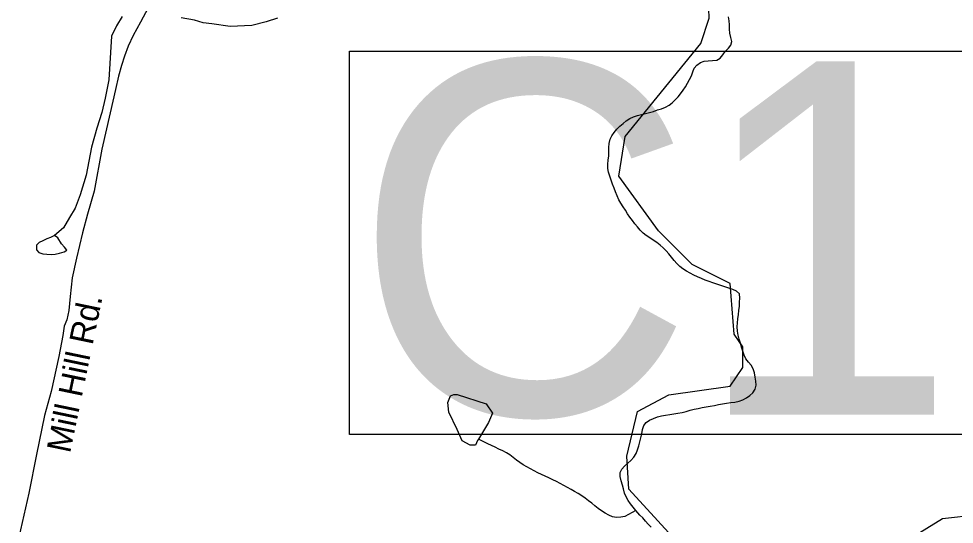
# Model space of a CAD drawing. Extents: x 1950930 to 2061844, y 904556 to 1017002.
# Drawn here: x 1975272 to 1978977, y 961397 to 963400 of the extents above; entities that cross this region are included whole.
import ezdxf

# ---------------------------------------------------------------- set-up
doc = ezdxf.new("R2010")
doc.units = 0
for name, color, linetype in [('Exist Hydrographic Creek Single Shore', 7, 'Continuous'), ('Exist Hydrographic Misc Water Feature', 7, 'Continuous'), ('Exist Road Primary US Structure Culvert Number Label', 7, 'Continuous'), ('Exist Road Secondary Type 51 Attributed', 7, 'Continuous'), ('Exist Road Secondary Type 51 Label', 7, 'Continuous')]:
    doc.layers.add(name, color=color, linetype=linetype)

msp = doc.modelspace()

# ---------------------------------------------------------------- linework, layer by layer
at = {"layer": 'Exist Hydrographic Creek Single Shore'}
msp.add_lwpolyline([(1979072.3, 961434.8), (1978930.4, 961418), (1978338.5, 961052.8), (1978188.4, 961059.2), (1978047.5, 961144.2), (1977688.4, 961535.6), (1977680.4, 961667.1), (1977722.5, 961843.4), (1977847.3, 961909.8), (1978089.5, 961944.1), (1978139.3, 962018.5), (1978139.3, 962100.7), (1978105.5, 962150.5), (1978089.5, 962351.1), (1977939.4, 962426.4), (1977806.3, 962560.4), (1977648.4, 962777), (1977673.5, 962934), (1977973.4, 963302), (1978006.5, 963403.1), (1977998.5, 963626.4), (1977923.4, 963867.5), (1977357.5, 964460.2)], dxfattribs=at)
at = {"layer": 'Exist Hydrographic Misc Water Feature'}
for points in [[(1975681.9, 963409.1), (1975659.2, 963371.8), (1975639.3, 963331.2), (1975629.3, 963158.2), (1975615.3, 963085.5), (1975601.4, 963029.3), (1975581.3, 962966.4), (1975560.8, 962891.4), (1975539.6, 962781), (1975515.9, 962702.7), (1975496, 962649.9), (1975473, 962612.6), (1975450.2, 962572.1), (1975413.9, 962540.8)], [(1976296.7, 963402.9), (1976252.2, 963388.2), (1976195.2, 963373), (1976110.1, 963369), (1976037.7, 963379.5), (1976003.1, 963383.5), (1975968.6, 963394.2), (1975915.3, 963404.2)], [(1977812.4, 962503.5), (1977799.1, 962513.6), (1977785.4, 962522.9), (1977771.2, 962531.4), (1977757.5, 962540.7), (1977745, 962550.9), (1977733.5, 962562.6), (1977722.8, 962575.1), (1977712.4, 962587.6), (1977702.7, 962600.9), (1977692.9, 962614.2), (1977683.7, 962627.6), (1977674.6, 962641.7), (1977665.8, 962655), (1977657, 962669.2), (1977649, 962683.2), (1977642, 962698.2), (1977635.9, 962713.9), (1977629.9, 962728.8), (1977624, 962744.5), (1977618.3, 962760.2), (1977612.7, 962775.9), (1977608.2, 962791.6), (1977605.3, 962807.2), (1977605.1, 962823.7), (1977606.6, 962840), (1977608.6, 962856.4), (1977609.8, 962872.8), (1977609.8, 962890), (1977610.7, 962906.4), (1977613.9, 962922.7), (1977620.9, 962936.6), (1977630.4, 962949.5), (1977641.4, 962962.4), (1977653.3, 962974.5), (1977665.6, 962985.7), (1977677.9, 962996.1), (1977691.9, 963004.9), (1977707, 963011.9), (1977722.6, 963016.5), (1977738.4, 963021.1), (1977754.6, 963024.9), (1977770.2, 963028.6), (1977786.2, 963033.3), (1977801.8, 963038.7), (1977817.6, 963043.2), (1977833.4, 963049.5), (1977847.7, 963057.5), (1977860.6, 963067), (1977872.3, 963078.3), (1977883.2, 963090.3), (1977893.6, 963103.3), (1977903.5, 963117), (1977912.7, 963129.9), (1977921.3, 963144.5), (1977929.1, 963159.2), (1977936.5, 963173.7), (1977941.4, 963189.2), (1977947.4, 963204.7), (1977958, 963216.8), (1977971.8, 963226.3), (1977986.7, 963232.6), (1978003.1, 963233.9), (1978019.7, 963234.4), (1978036.6, 963235.6), (1978049.7, 963244.5), (1978060.1, 963257.3), (1978070.2, 963271), (1978082.5, 963283.1), (1978093, 963296), (1978096.8, 963309.9), (1978092.3, 963326.4), (1978087.8, 963342.9), (1978087, 963359.3), (1978086.8, 963375.8), (1978086, 963392.2), (1978083.3, 963407.8)], [(1975413.9, 962540.8), (1975398.6, 962533.8), (1975383.2, 962527.5), (1975367.6, 962520.4), (1975353, 962513.4), (1975343, 962502.9), (1975342.8, 962484.8), (1975351.6, 962474), (1975367.8, 962468.8), (1975384.2, 962466.8), (1975400.8, 962466.4), (1975417.2, 962467.7), (1975434.2, 962470.6), (1975452.5, 962476), (1975463.4, 962483.1), (1975454.3, 962494.8), (1975441.8, 962508.2), (1975427.1, 962532.3), (1975413.9, 962540.8)], [(1977716.1, 961452), (1977705.2, 961464.5), (1977695.4, 961477.8), (1977685.7, 961491.2), (1977677.9, 961505.2), (1977671.8, 961520.2), (1977667.3, 961536.7), (1977663.6, 961552.3), (1977658.4, 961568.9), (1977654.3, 961586.2), (1977654.3, 961601.8), (1977661.1, 961614.7), (1977671.6, 961626.8), (1977684.1, 961638.9), (1977697, 961650.2), (1977708.3, 961663), (1977716.9, 961676.7), (1977722.8, 961691.4), (1977727.8, 961707.7), (1977731.9, 961723.2), (1977736.4, 961739.6), (1977739.9, 961755.9), (1977742.7, 961773.1), (1977747.8, 961788.5), (1977757.1, 961799.9), (1977770.8, 961809.4), (1977786.4, 961816.5), (1977802.4, 961822.7), (1977818, 961826.4), (1977834.2, 961829.4), (1977850.4, 961831.6), (1977867, 961834.4), (1977883, 961836.7), (1977899, 961840.4), (1977915, 961844.2), (1977931, 961848.8), (1977946.7, 961852.5), (1977962.7, 961856.3), (1977978.7, 961859.2), (1977995.1, 961862.2), (1978011.1, 961865.2), (1978027.3, 961868.1), (1978043.3, 961871), (1978059.7, 961874), (1978075.7, 961877), (1978091.9, 961879.1), (1978108.3, 961881.2), (1978124.7, 961884.1), (1978139.7, 961889.6), (1978154.5, 961897.5), (1978168, 961907), (1978180.1, 961918.3), (1978189.3, 961932), (1978193, 961947.5), (1978191.2, 961963.9), (1978188.5, 961980.4), (1978185.6, 961996.9), (1978180.7, 962012.6), (1978172.5, 962026.8), (1978162.3, 962039.2), (1978152.4, 962052.6), (1978145.7, 962067.5), (1978139.9, 962083.3), (1978135, 962098.9), (1978130.3, 962114.6), (1978126, 962130.2), (1978121.7, 962145.9), (1978118.6, 962162.4), (1978117.4, 962178.8), (1978118.6, 962195.2), (1978120.6, 962211.6), (1978122.9, 962227.9), (1978124.3, 962244.3), (1978126.2, 962260.7), (1978127, 962277.1), (1978128.2, 962293.4), (1978126.6, 962309.9), (1978114.9, 962320.8), (1978099.7, 962327.7), (1978084.1, 962333), (1978068.8, 962338.2), (1978053, 962343.5), (1978037.4, 962347.9), (1978021.6, 962353.1), (1978006, 962358.3), (1977990.8, 962364.4), (1977975.9, 962371.3), (1977960.5, 962377.3), (1977945.3, 962384.3), (1977930.8, 962391.9), (1977916.2, 962400.4), (1977902.9, 962408.9), (1977890, 962419), (1977878.5, 962430.7), (1977867.6, 962442.5), (1977856.9, 962455), (1977846.5, 962468.3), (1977835.8, 962480.9), (1977824.5, 962492.6), (1977812.4, 962503.5)], [(1977092.7, 961734.8), (1977089, 961728.3), (1977080.8, 961710.5), (1977059.7, 961710.9), (1977028.7, 961727.1), (1977008.8, 961771.8), (1976976.2, 961840.6), (1976971.7, 961879.2), (1976982.8, 961905.3), (1976996.1, 961910.8), (1977009.3, 961910.5), (1977123.3, 961873.6), (1977148.5, 961837), (1977132.3, 961800.5), (1977092.7, 961734.8)], [(1977716.1, 961452), (1977701.7, 961443.3), (1977687.4, 961435.3), (1977672.6, 961428.2), (1977656.6, 961425.3), (1977639.6, 961424), (1977623.6, 961426.8), (1977608.6, 961432.8), (1977594.1, 961440.5), (1977580.1, 961449.8), (1977566.8, 961460), (1977554.1, 961470), (1977541.4, 961480.2), (1977528.4, 961490.3), (1977515.3, 961500.4), (1977501.8, 961509.7), (1977487.8, 961518.2), (1977473.9, 961526.7), (1977459.8, 961535.3), (1977445.4, 961542.8), (1977430.8, 961550.5), (1977416.5, 961558.2), (1977401.7, 961565.9), (1977387, 961572.8), (1977372.2, 961580.5), (1977357.4, 961587.3), (1977342.5, 961594.2), (1977327.7, 961601.2), (1977313.1, 961608.9), (1977298.4, 961616.5), (1977284, 961624.1), (1977269.9, 961631.8), (1977256.3, 961641.2), (1977243.2, 961651.3), (1977230.1, 961661.4), (1977217, 961671.5), (1977203.4, 961680), (1977188.9, 961687.7), (1977173.9, 961694.6), (1977159.1, 961702.3), (1977144.6, 961709.1), (1977129.6, 961716), (1977114.9, 961723.7), (1977092.7, 961734.8)], [(1977776.6, 961385.1), (1977765.5, 961397.7), (1977754.6, 961409.4), (1977743.3, 961421.9), (1977732.5, 961433.5), (1977716.1, 961452)]]:
    msp.add_lwpolyline(points, dxfattribs=at)
at = {"layer": 'Exist Road Primary US Structure Culvert Number Label'}
msp.add_lwpolyline([(1976582, 963272), (1980563.7, 963272), (1980563.7, 961752.6), (1976582, 961752.6)], close=True, dxfattribs=at)
at = {"layer": 'Exist Road Secondary Type 51 Attributed'}
msp.add_lwpolyline([(1975784.5, 963443), (1975755.2, 963387.2), (1975725.3, 963333.2), (1975705.2, 963291.2), (1975691.2, 963251.3), (1975679.2, 963215.3), (1975667.2, 963173.3), (1975655.2, 963119.4), (1975635.1, 963027.3), (1975601.1, 962883.4), (1975570.9, 962717.4), (1975545, 962625.3), (1975524.8, 962551.5), (1975501, 962451.3), (1975484.7, 962373.4), (1975476.8, 962299.4), (1975470.8, 962243.5), (1975462.7, 962207.4), (1975452.7, 962181.4), (1975446.8, 962145.5), (1975430.7, 962061.4), (1975400.6, 961923.4), (1975374.6, 961827.5), (1975342.6, 961673.5), (1975312.4, 961519.5), (1975272.4, 961345.7)], dxfattribs=at)

# ---------------------------------------------------------------- texts
at = {"layer": 'Exist Road Primary US Structure Culvert Number Label'}
msp.add_text('C17', height=1400, dxfattribs=at).set_placement((1976595.1, 961831.7))
at = {"layer": 'Exist Road Secondary Type 51 Label'}
msp.add_text('Mill Hill Rd.', height=95, rotation=78.2628, dxfattribs=at).set_placement((1975475.5, 961675.4))

doc.saveas('drawing.dxf')
